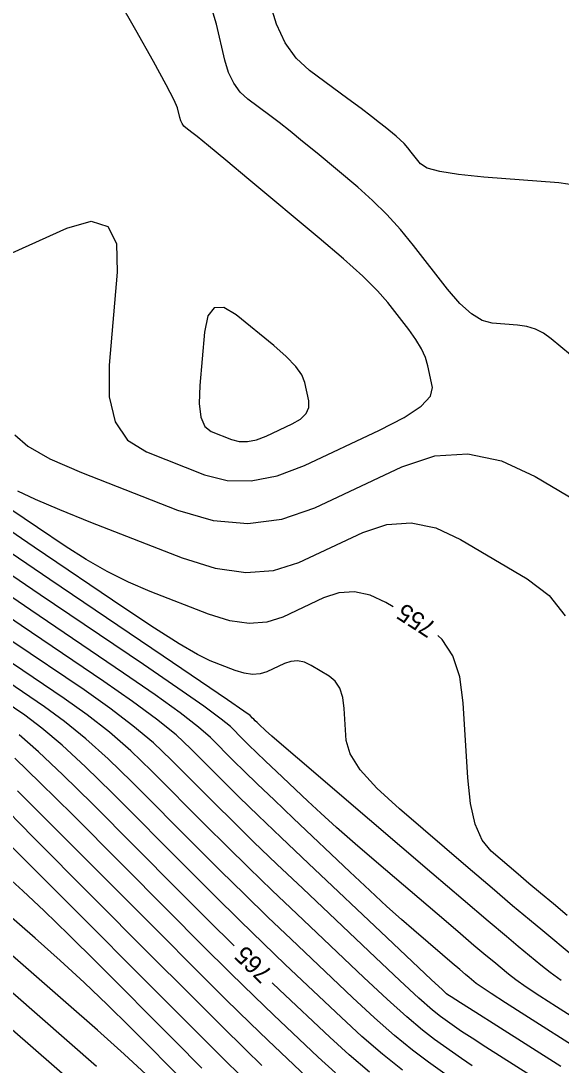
# Model space of a CAD drawing. Extents: x 2082232 to 2083549, y 592624 to 593832.
# Drawn here: x 2082347.32 to 2082368.73, y 593384.11 to 593425.45 of the extents above; entities that cross this region are included whole.
import ezdxf

# ---------------------------------------------------------------- set-up
doc = ezdxf.new("R2010")
doc.units = 0
doc.layers.add('DT_X_Contour_Major', color=7, linetype='Continuous')
doc.layers.add('DT_X_Contour_Minor', color=7, linetype='Continuous')

msp = doc.modelspace()

# ---------------------------------------------------------------- linework, layer by layer
at = {"layer": 'DT_X_Contour_Major'}
for points in [[(2082362.075, 593402.25), (2082361.783, 593402.424), (2082361.157, 593402.715), (2082360.537, 593402.841), (2082359.924, 593402.804), (2082359.317, 593402.603), (2082357.705, 593401.848), (2082357.068, 593401.643), (2082356.365, 593401.593), (2082355.597, 593401.699), (2082354.763, 593401.96), (2082352.452, 593402.864), (2082351.592, 593403.23), (2082350.743, 593403.65), (2082349.905, 593404.123), (2082349.079, 593404.651), (2082346.892, 593406.129)], [(2082368.721, 593384.051), (2082366.181, 593385.661), (2082365.345, 593386.191), (2082364.742, 593386.573), (2082364.373, 593386.808), (2082364.238, 593386.895), (2082364.187, 593386.931), (2082364.025, 593387.08), (2082363.577, 593387.501), (2082362.843, 593388.194), (2082361.822, 593389.158), (2082358.719, 593392.093), (2082357.638, 593393.118), (2082356.723, 593393.994), (2082355.975, 593394.721), (2082355.392, 593395.297), (2082354.061, 593396.635), (2082353.47, 593397.177), (2082352.698, 593397.802), (2082351.745, 593398.508), (2082350.609, 593399.296), (2082347.339, 593401.506), (2082346.153, 593402.318)], [(2082368.966, 593390.034), (2082368.419, 593390.489), (2082367.913, 593390.912), (2082367.45, 593391.302), (2082367.029, 593391.661), (2082365.961, 593392.573), (2082365.602, 593393.012), (2082365.327, 593393.644), (2082365.135, 593394.468), (2082365.027, 593395.486), (2082364.849, 593398.456), (2082364.712, 593399.477), (2082364.435, 593400.313), (2082364.017, 593400.964), (2082363.836, 593401.115)], [(2082355.769, 593388.83), (2082354.741, 593389.848), (2082353.538, 593391.051), (2082350.157, 593394.447), (2082348.989, 593395.601), (2082348.022, 593396.515), (2082347.256, 593397.189)], [(2082354.489, 593383.988), (2082353.43, 593385.05), (2082350.328, 593388.166), (2082349.226, 593389.261), (2082348.249, 593390.21), (2082347.397, 593391.011), (2082346.669, 593391.665)], [(2082361.135, 593383.825), (2082360.325, 593384.51), (2082359.557, 593385.209), (2082357.567, 593387.091), (2082357.277, 593387.369)]]:
    msp.add_lwpolyline(points, dxfattribs=at)
at = {"layer": 'DT_X_Contour_Minor'}
for points in [[(2082361.534, 593409.248), (2082362.503, 593409.746), (2082363.176, 593410.193), (2082363.552, 593410.59), (2082363.632, 593410.935), (2082363.451, 593411.789), (2082363.352, 593412.119), (2082363.193, 593412.47), (2082362.972, 593412.841), (2082362.691, 593413.232), (2082361.858, 593414.303), (2082361.455, 593414.763), (2082360.868, 593415.341), (2082360.099, 593416.035), (2082359.146, 593416.847), (2082356.361, 593419.168), (2082355.437, 593419.938), (2082354.751, 593420.507), (2082354.304, 593420.874), (2082354.096, 593421.04), (2082353.861, 593421.214), (2082353.779, 593421.289), (2082353.711, 593421.384), (2082353.658, 593421.497), (2082353.617, 593421.63), (2082353.529, 593422.01), (2082353.4, 593422.309), (2082353.082, 593422.921), (2082352.573, 593423.845), (2082351.874, 593425.083), (2082349.756, 593428.801)], [(2082369.098, 593412.232), (2082368.331, 593412.869), (2082368.032, 593413.082), (2082367.711, 593413.242), (2082367.367, 593413.349), (2082367, 593413.404), (2082365.992, 593413.48), (2082365.598, 593413.586), (2082365.172, 593413.847), (2082364.716, 593414.263), (2082364.228, 593414.833), (2082362.884, 593416.562), (2082362.367, 593417.192), (2082361.826, 593417.786), (2082361.259, 593418.344), (2082360.668, 593418.866), (2082359.057, 593420.209), (2082358.487, 593420.68), (2082357.986, 593421.087), (2082357.553, 593421.428), (2082357.189, 593421.704), (2082356.311, 593422.354), (2082356.007, 593422.633), (2082355.755, 593422.985), (2082355.554, 593423.408), (2082355.404, 593423.904), (2082355.073, 593425.32), (2082354.906, 593425.888)], [(2082369.712, 593418.885), (2082368.631, 593419.046), (2082365.659, 593419.27), (2082364.667, 593419.365), (2082363.919, 593419.483), (2082363.416, 593419.625), (2082363.157, 593419.79), (2082362.791, 593420.259), (2082362.651, 593420.43), (2082362.504, 593420.592), (2082362.35, 593420.743), (2082362.189, 593420.885), (2082361.752, 593421.25), (2082361.537, 593421.422), (2082361.22, 593421.666), (2082360.802, 593421.981), (2082360.283, 593422.368), (2082358.761, 593423.493), (2082358.235, 593423.978), (2082357.798, 593424.586), (2082357.45, 593425.319), (2082357.191, 593426.177)], [(2082346.148, 593415.899), (2082349.144, 593417.248), (2082350.112, 593417.519), (2082350.768, 593417.317), (2082351.112, 593416.644), (2082351.144, 593415.5), (2082350.815, 593411.819), (2082350.815, 593410.569), (2082351.061, 593409.58), (2082351.554, 593408.851), (2082352.294, 593408.383), (2082354.596, 593407.483), (2082355.491, 593407.252), (2082356.449, 593407.237), (2082357.471, 593407.438), (2082358.556, 593407.853), (2082361.534, 593409.248)], [(2082358.576, 593411.135), (2082358.456, 593411.432), (2082358.21, 593411.774), (2082357.84, 593412.161), (2082357.345, 593412.594), (2082355.857, 593413.81), (2082355.36, 593414.109), (2082354.985, 593414.097), (2082354.732, 593413.771), (2082354.6, 593413.134), (2082354.41, 593411.017), (2082354.385, 593410.308), (2082354.453, 593409.768), (2082354.614, 593409.397), (2082354.867, 593409.196), (2082355.666, 593408.883), (2082355.976, 593408.803), (2082356.308, 593408.798), (2082356.663, 593408.868), (2082357.039, 593409.012), (2082358.073, 593409.496), (2082358.404, 593409.689), (2082358.625, 593409.905), (2082358.734, 593410.144), (2082358.731, 593410.406), (2082358.576, 593411.135)], [(2082347.086, 593409.065), (2082347.599, 593408.607), (2082348.477, 593408.109), (2082349.721, 593407.571), (2082353.526, 593406.082), (2082354.937, 593405.669), (2082356.314, 593405.548), (2082357.658, 593405.717), (2082358.969, 593406.178), (2082362.421, 593407.795), (2082363.723, 593408.226), (2082365.037, 593408.305), (2082366.363, 593408.034), (2082367.703, 593407.411), (2082371.294, 593405.282)], [(2082347.19, 593406.84), (2082347.892, 593406.511), (2082348.857, 593406.101), (2082350.086, 593405.609), (2082353.716, 593404.189), (2082355.025, 593403.778), (2082356.232, 593403.612), (2082357.336, 593403.69), (2082358.337, 593404.013), (2082360.869, 593405.199), (2082361.823, 593405.515), (2082362.787, 593405.573), (2082363.76, 593405.374), (2082364.743, 593404.917), (2082367.376, 593403.356), (2082368.249, 593402.698), (2082368.892, 593401.898)], [(2082369.201, 593388.419), (2082367.996, 593389.419), (2082367.472, 593389.856), (2082366.806, 593390.419), (2082365.997, 593391.106), (2082365.045, 593391.917), (2082362.317, 593394.249), (2082361.419, 593395.073), (2082360.769, 593395.799), (2082360.367, 593396.426), (2082360.214, 593396.953), (2082360.138, 593398.228), (2082360.079, 593398.666), (2082359.96, 593399.025), (2082359.781, 593399.304), (2082359.542, 593399.503), (2082358.822, 593399.93), (2082358.554, 593400.055), (2082358.288, 593400.109), (2082358.025, 593400.093), (2082357.764, 593400.007), (2082357.072, 593399.683), (2082356.799, 593399.595), (2082356.498, 593399.574), (2082356.168, 593399.619), (2082355.81, 593399.731), (2082354.819, 593400.119), (2082354.327, 593400.359), (2082353.594, 593400.788), (2082352.62, 593401.406), (2082351.406, 593402.214), (2082347.847, 593404.619), (2082346.635, 593405.442)], [(2082368.73, 593387.45), (2082368.292, 593387.768), (2082367.922, 593388.06), (2082367.026, 593388.804), (2082366.56, 593389.195), (2082365.834, 593389.809), (2082364.85, 593390.647), (2082363.606, 593391.709), (2082359.944, 593394.838), (2082358.731, 593395.876), (2082357.838, 593396.642), (2082357.265, 593397.137), (2082357.013, 593397.36), (2082356.766, 593397.593), (2082356.681, 593397.675), (2082356.609, 593397.744), (2082356.55, 593397.8), (2082356.505, 593397.845), (2082356.403, 593397.947), (2082356.159, 593398.123), (2082355.504, 593398.574), (2082354.438, 593399.299), (2082352.96, 593400.299), (2082348.472, 593403.333), (2082346.937, 593404.375)], [(2082370.502, 593385.17), (2082368.549, 593386.408), (2082367.88, 593386.837), (2082367.34, 593387.195), (2082366.927, 593387.484), (2082366.643, 593387.702), (2082366.055, 593388.189), (2082365.75, 593388.445), (2082365.275, 593388.848), (2082364.63, 593389.397), (2082363.815, 593390.093), (2082361.415, 593392.144), (2082360.569, 593392.871), (2082359.833, 593393.517), (2082359.205, 593394.08), (2082358.686, 593394.56), (2082357.447, 593395.731), (2082357.017, 593396.14), (2082356.654, 593396.487), (2082356.36, 593396.772), (2082356.134, 593396.996), (2082355.622, 593397.51), (2082355.263, 593397.808), (2082354.569, 593398.316), (2082353.54, 593399.035), (2082352.177, 593399.965), (2082348.094, 593402.724), (2082346.676, 593403.689)], [(2082369.58, 593384.631), (2082367.29, 593386.082), (2082366.526, 593386.569), (2082365.95, 593386.941), (2082365.562, 593387.199), (2082365.364, 593387.343), (2082365.085, 593387.574), (2082364.94, 593387.696), (2082364.715, 593387.886), (2082364.409, 593388.147), (2082364.023, 593388.477), (2082362.886, 593389.449), (2082362.408, 593389.867), (2082361.827, 593390.391), (2082361.144, 593391.022), (2082360.359, 593391.76), (2082358.128, 593393.87), (2082357.353, 593394.605), (2082356.7, 593395.23), (2082356.17, 593395.744), (2082355.763, 593396.146), (2082354.842, 593397.072), (2082354.367, 593397.493), (2082353.634, 593398.059), (2082352.642, 593398.772), (2082351.393, 593399.63), (2082347.716, 593402.115), (2082346.414, 593403.004)], [(2082368.448, 593383.101), (2082366.436, 593384.376), (2082365.749, 593384.813), (2082365.199, 593385.167), (2082364.785, 593385.44), (2082364.508, 593385.63), (2082363.949, 593386.028), (2082363.63, 593386.286), (2082363.094, 593386.762), (2082362.341, 593387.456), (2082361.369, 593388.369), (2082358.488, 593391.093), (2082357.461, 593392.068), (2082356.541, 593392.953), (2082355.728, 593393.746), (2082355.022, 593394.448), (2082353.28, 593396.197), (2082352.574, 593396.862), (2082351.763, 593397.544), (2082350.847, 593398.244), (2082349.825, 593398.961), (2082346.961, 593400.897)], [(2082365.197, 593384.072), (2082364.778, 593384.365), (2082363.71, 593385.124), (2082363.236, 593385.491), (2082362.612, 593386.023), (2082361.839, 593386.718), (2082360.916, 593387.579), (2082358.258, 593390.092), (2082357.285, 593391.018), (2082356.359, 593391.911), (2082355.481, 593392.771), (2082354.651, 593393.598), (2082352.499, 593395.76), (2082351.678, 593396.547), (2082350.828, 593397.287), (2082349.949, 593397.98), (2082349.042, 593398.627), (2082346.583, 593400.288)], [(2082365.048, 593383.1), (2082363.472, 593384.221), (2082362.841, 593384.697), (2082362.129, 593385.283), (2082361.336, 593385.981), (2082360.463, 593386.789), (2082358.028, 593389.092), (2082357.108, 593389.968), (2082356.177, 593390.87), (2082355.234, 593391.797), (2082354.28, 593392.749), (2082351.718, 593395.322), (2082350.782, 593396.232), (2082349.893, 593397.03), (2082349.051, 593397.717), (2082348.258, 593398.293), (2082346.206, 593399.68)], [(2082362.446, 593383.902), (2082361.646, 593384.544), (2082360.834, 593385.243), (2082360.01, 593385.999), (2082357.797, 593388.092), (2082356.932, 593388.918), (2082355.995, 593389.829), (2082354.988, 593390.822), (2082353.909, 593391.9), (2082350.937, 593394.885), (2082349.885, 593395.916), (2082348.957, 593396.773), (2082348.154, 593397.453), (2082347.474, 593397.958), (2082345.828, 593399.071)], [(2082359.786, 593383.799), (2082359.105, 593384.419), (2082357.337, 593386.091), (2082356.579, 593386.818), (2082355.631, 593387.746), (2082354.494, 593388.873), (2082353.167, 593390.201), (2082349.376, 593394.01), (2082348.093, 593395.286), (2082347.087, 593396.258)], [(2082358.652, 593383.63), (2082357.106, 593385.091), (2082356.402, 593385.768), (2082355.449, 593386.704), (2082354.247, 593387.899), (2082352.796, 593389.352), (2082348.595, 593393.572), (2082347.196, 593394.971)], [(2082356.876, 593384.091), (2082356.226, 593384.718), (2082355.267, 593385.663), (2082354, 593386.924), (2082352.425, 593388.503), (2082347.814, 593393.135), (2082346.3, 593394.656)], [(2082356.102, 593383.615), (2082355.297, 593384.408), (2082354.231, 593385.47), (2082352.903, 593386.801), (2082349.014, 593390.708), (2082347.698, 593392.025), (2082346.665, 593393.046)], [(2082353.957, 593383.299), (2082351.641, 593385.625), (2082350.755, 593386.498), (2082349.834, 593387.373), (2082348.878, 593388.25), (2082347.887, 593389.128), (2082345.198, 593391.472)], [(2082352.284, 593383.735), (2082351.419, 593384.536), (2082350.36, 593385.488), (2082349.106, 593386.591), (2082345.504, 593389.731)], [(2082350.325, 593384.053), (2082345.81, 593387.989)], [(2082351.344, 593381.691), (2082346.03, 593386.323)]]:
    msp.add_lwpolyline(points, dxfattribs=at)

# ---------------------------------------------------------------- texts
at = {"layer": 'DT_X_Contour_Major'}
for s, rotation, p in [('755', 147.1951, (2082363.833, 593401.58)), ('765', 135.8898, (2082357.336, 593387.794))]:
    msp.add_text(s, height=0.7, rotation=rotation, dxfattribs=at).set_placement(p)

doc.saveas('drawing.dxf')
